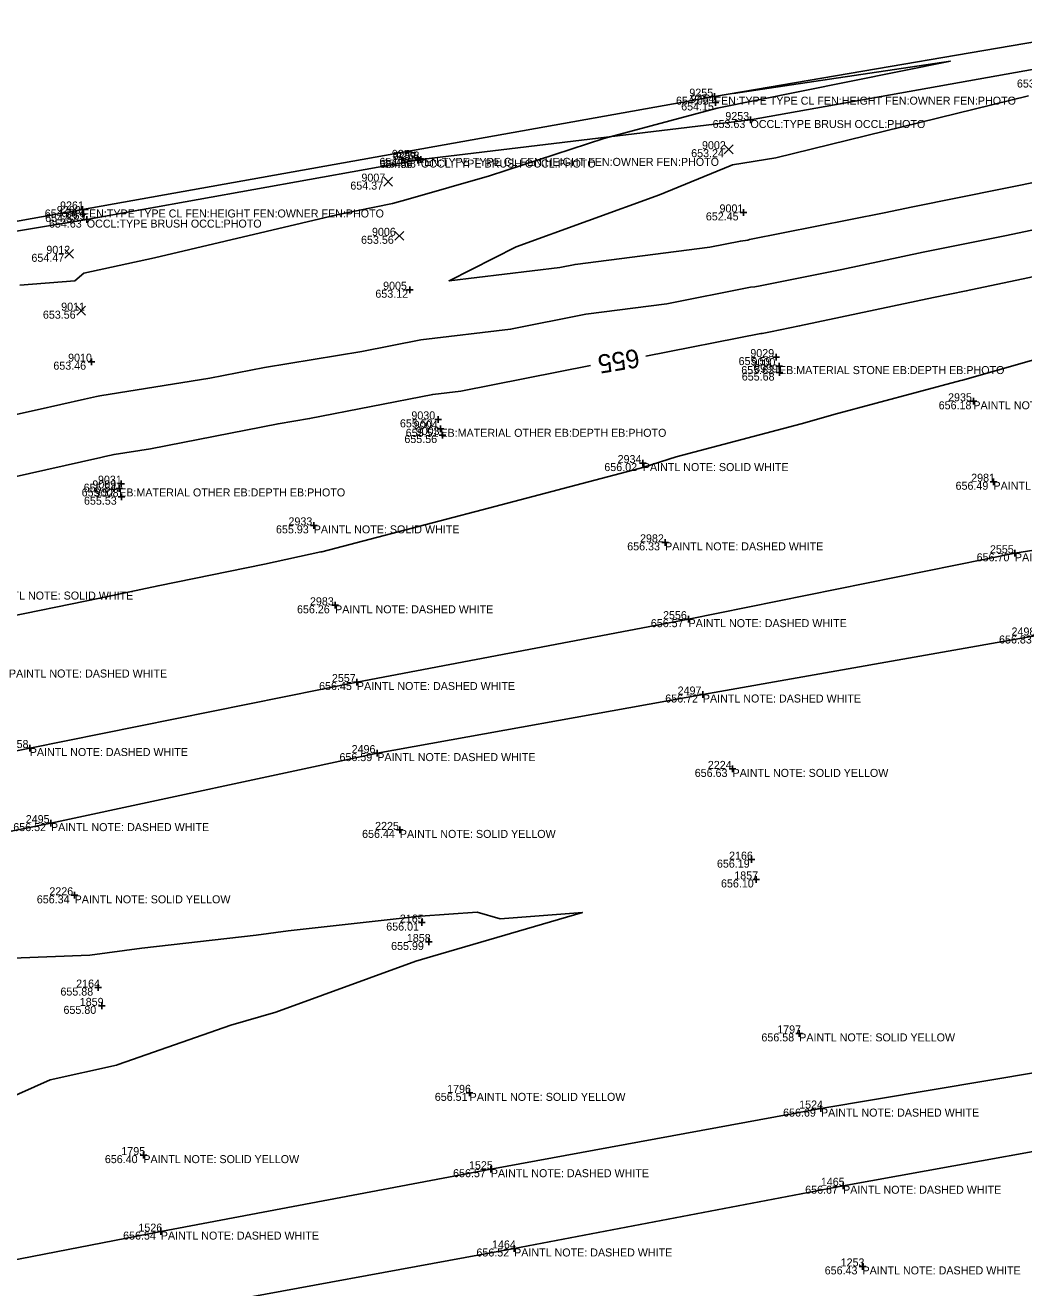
# Model space of a CAD drawing. Extents: x 2129350 to 2137777, y 657588 to 659885.
# Drawn here: x 2136161.1 to 2136310.8, y 659475.8 to 659665.1 of the extents above; entities that cross this region are included whole.
import ezdxf

# ---------------------------------------------------------------- set-up
doc = ezdxf.new("R2010")
doc.units = 0
for name, color, linetype in [('DT_X_Contour_Major', 7, 'Continuous'), ('DT_X_Contour_Minor', 7, 'Continuous'), ('DT_X_TIN_Hull', 7, 'Continuous'), ('PV_X_COP', 7, 'Continuous'), ('SV_X_Occupation_Line', 7, 'Continuous'), ('SV_X_Random_Point', 7, 'Continuous'), ('SV_X_Shot_Marker', 7, 'Continuous'), ('SV_X_Text_Comment', 7, 'Continuous'), ('SV_X_Text_Elevation', 7, 'Continuous'), ('SV_X_Text_Name', 7, 'Continuous')]:
    doc.layers.add(name, color=color, linetype=linetype)

msp = doc.modelspace()

# ---------------------------------------------------------------- linework, layer by layer
at = {"layer": 'DT_X_Contour_Major'}
for points in [[(2136254.11, 659615.47), (2136271.34, 659618.88), (2136271.57, 659618.91), (2136272.81, 659619.15), (2136277.17, 659620.02), (2136297.26, 659624.3), (2136302.15, 659625.27), (2136320.66, 659629.2), (2136326.13, 659630.1), (2136345.23, 659633.78), (2136350.67, 659634.67), (2136352.18, 659634.96)], [(2136147.74, 659594.76), (2136148.07, 659594.83), (2136153.42, 659596.02), (2136172.42, 659600.29), (2136173, 659600.42), (2136174.4, 659600.74), (2136179.87, 659601.61), (2136198.99, 659605.36), (2136203.7, 659606.13), (2136222.18, 659609.75), (2136226.4, 659610.26), (2136245.82, 659614.11)]]:
    msp.add_lwpolyline(points, dxfattribs=at)
at = {"layer": 'DT_X_Contour_Minor'}
for points in [[(2136160.24, 659626.15), (2136168.51, 659626.79), (2136169.88, 659627.92), (2136180.46, 659630.25), (2136207.77, 659636.7), (2136216.16, 659638.39), (2136218.49, 659639.03), (2136230.69, 659642.56), (2136247.83, 659648.13), (2136264.83, 659652.7), (2136277.23, 659655.2), (2136299.78, 659659.74), (2136279.29, 659656.69), (2136267.26, 659654.9)], [(2136311.5, 659654.54), (2136273.61, 659645.25), (2136267.1, 659644.17), (2136266.78, 659644.03), (2136256.16, 659639.7), (2136234.69, 659631.89), (2136224.63, 659626.81), (2136241.25, 659628.8), (2136243.5, 659629.25), (2136263.73, 659631.86), (2136268.31, 659632.76), (2136269.39, 659632.91), (2136269.68, 659632.97), (2136289.84, 659636.99), (2136294.17, 659637.91), (2136314.26, 659641.93)], [(2136145.69, 659603.62), (2136162.87, 659607.44), (2136169.98, 659609.04), (2136171.75, 659609.43), (2136172.27, 659609.55), (2136188.73, 659612.19), (2136196.95, 659613.8), (2136211.53, 659616.18), (2136220.39, 659617.92), (2136233.83, 659619.53), (2136245.13, 659621.77), (2136257.28, 659623.34), (2136269.82, 659625.82), (2136270.48, 659625.91), (2136271.25, 659626.06), (2136283.5, 659628.51), (2136295.72, 659631.11), (2136308.21, 659633.6), (2136319.34, 659635.96)], [(2136156.56, 659576), (2136172.28, 659579.18), (2136180.98, 659581.06), (2136196.95, 659584.29), (2136205.4, 659586.12), (2136205.52, 659586.15), (2136224.21, 659591.06), (2136229.59, 659592.42), (2136252.17, 659598.39), (2136253.65, 659598.77), (2136253.84, 659598.82), (2136253.84, 659598.82), (2136258.66, 659600.38), (2136277.42, 659605.35), (2136277.62, 659605.4), (2136282.33, 659606.73), (2136301.35, 659611.83), (2136301.61, 659611.9), (2136312.31, 659614.95)], [(2136159.14, 659525.21), (2136170.77, 659525.62), (2136178.54, 659526.69), (2136195.7, 659528.65), (2136200.48, 659529.29), (2136220.31, 659531.5), (2136220.36, 659531.5), (2136228.84, 659532.11), (2136232.27, 659531.07), (2136244.61, 659532.02), (2136222.17, 659525.47), (2136219.66, 659524.74), (2136198.66, 659517.08), (2136191.9, 659515.16), (2136175, 659509.22), (2136174.75, 659509.16), (2136164.82, 659506.95), (2136151.1, 659500.84)]]:
    msp.add_lwpolyline(points, dxfattribs=at)
at = {"layer": 'DT_X_TIN_Hull'}
msp.add_lwpolyline([(2136327.06, 659665.12), (2136264.41, 659654.41), (2136169.64, 659637.49), (2136115.68, 659627.84), (2136075.39, 659620.57), (2136024.28, 659611.38), (2135971.61, 659601.78), (2135918.11, 659591.95), (2135868.49, 659582.14), (2135819.81, 659572.33), (2135778.89, 659563.26), (2135715.95, 659549.39), (2135667.57, 659537.61), (2135573.71, 659515.46), (2135530.59, 659503.78), (2135475.39, 659489.05)], dxfattribs=at)
at = {"layer": 'PV_X_COP'}
for points in [[(2136359.31, 659593.78), (2136309.46, 659585.92), (2136260.53, 659576.04), (2136210.8, 659566.61), (2136161.75, 659556.71), (2136112.4, 659546.93), (2136063.85, 659536.42), (2136014.78, 659526.2), (2135964.81, 659515.67), (2135916.24, 659504.84), (2135868.06, 659494.99), (2135818.67, 659484.5), (2135769.77, 659472.6), (2135720.59, 659462.09), (2135672.33, 659449.82), (2135623.94, 659437.59), (2135576.14, 659425.09), (2135527.35, 659412.34), (2135478.99, 659399.05)], [(2135482.21, 659388.12), (2135530.34, 659401.09), (2135578.79, 659413.34), (2135627.11, 659426.23), (2135675.26, 659438.52), (2135724.21, 659450.12), (2135773.35, 659461.44), (2135822.03, 659472.55), (2135870.37, 659483.68), (2135919.4, 659494.22), (2135968.26, 659505.22), (2136017.63, 659514.84), (2136066.84, 659525.26), (2136115.91, 659535.55), (2136164.93, 659545.45), (2136213.86, 659555.95), (2136262.67, 659564.74), (2136312.74, 659573.59)], [(2136329.85, 659510.95), (2136280.38, 659502.64), (2136230.88, 659493.54), (2136181.4, 659484.18), (2136132.47, 659474.69), (2136083.19, 659464.43), (2136034.23, 659454.15), (2135985.75, 659444.01), (2135936.41, 659433.42), (2135887.96, 659422.06), (2135838.84, 659411.57), (2135789.51, 659400.28), (2135741.18, 659389.33), (2135692.54, 659377.38), (2135643.68, 659365.4), (2135595.16, 659353.53), (2135547.18, 659341.2), (2135498.35, 659328.82)], [(2135501.4, 659316.76), (2135549.86, 659329.4), (2135598.38, 659342.03), (2135647.15, 659354.06), (2135695.56, 659366.14), (2135744.4, 659377), (2135792.77, 659388.98), (2135841.76, 659399.85), (2135890.98, 659411.01), (2135939.56, 659421.48), (2135988.27, 659432.06), (2136037.65, 659442.77), (2136086.4, 659453.35), (2136135.67, 659463.31), (2136184.84, 659472.56), (2136234.37, 659481.65), (2136283.69, 659491.05), (2136332.92, 659499.96)]]:
    msp.add_lwpolyline(points, dxfattribs=at)
at = {"layer": 'SV_X_Occupation_Line'}
msp.add_lwpolyline([(2136327.74, 659661.3), (2136269.81, 659650.91), (2136220.39, 659644.98), (2136170.3, 659635.97), (2136115.65, 659626.94), (2136073.74, 659616.81), (2136070.83, 659613.91), (2136021.06, 659606.27), (2135972, 659597.29), (2135920.21, 659589.11), (2135869.35, 659580.39), (2135820.1, 659570.83), (2135779.9, 659557.12), (2135723.78, 659542.42), (2135667.26, 659534.09), (2135623.04, 659524.52), (2135575.49, 659512.31), (2135534.55, 659493.1), (2135521.13, 659478.54), (2135484.79, 659487.2)], dxfattribs=at)
at = {"layer": 'SV_X_Random_Point'}
for p, q in [((2136265.88, 659645.86), (2136267.22, 659647.2)), ((2136265.88, 659647.2), (2136267.22, 659645.86)), ((2136214.83, 659641), (2136216.16, 659642.33)), ((2136214.83, 659642.33), (2136216.16, 659641)), ((2136216.49, 659632.87), (2136217.82, 659634.21)), ((2136216.49, 659634.21), (2136217.82, 659632.87)), ((2136166.99, 659630.17), (2136168.33, 659631.51)), ((2136166.99, 659631.51), (2136168.33, 659630.17)), ((2136168.79, 659621.64), (2136170.12, 659622.98)), ((2136168.79, 659622.98), (2136170.12, 659621.64))]:
    msp.add_line(p, q, dxfattribs=at)
at = {"layer": 'SV_X_Shot_Marker'}
for p, q in [((2136263.91, 659654.41), (2136264.91, 659654.41)), ((2136264.41, 659654.91), (2136264.41, 659653.91)), ((2136264.41, 659654.41), (2136264.41, 659654.41)), ((2136264.59, 659654.04), (2136264.59, 659653.04)), ((2136264.09, 659653.54), (2136265.09, 659653.54)), ((2136264.59, 659653.54), (2136264.59, 659653.54)), ((2136269.31, 659650.91), (2136270.31, 659650.91)), ((2136269.81, 659651.41), (2136269.81, 659650.41)), ((2136269.81, 659650.91), (2136269.81, 659650.91)), ((2136219.39, 659645.23), (2136220.39, 659645.23)), ((2136219.43, 659644.91), (2136220.43, 659644.91)), ((2136219.89, 659645.73), (2136219.89, 659644.73)), ((2136219.89, 659645.23), (2136219.89, 659645.23)), ((2136219.89, 659644.98), (2136220.89, 659644.98)), ((2136219.93, 659645.41), (2136219.93, 659644.41)), ((2136219.93, 659644.91), (2136219.93, 659644.91)), ((2136220.39, 659645.48), (2136220.39, 659644.48)), ((2136220.39, 659644.98), (2136220.39, 659644.98)), ((2136169.15, 659637.49), (2136170.15, 659637.49)), ((2136169.65, 659637.99), (2136169.65, 659636.99)), ((2136169.65, 659637.49), (2136169.65, 659637.49)), ((2136169.7, 659637.31), (2136169.7, 659636.31)), ((2136268.25, 659637.05), (2136269.25, 659637.05)), ((2136268.75, 659637.55), (2136268.75, 659636.55)), ((2136268.75, 659637.05), (2136268.75, 659637.05)), ((2136169.2, 659636.81), (2136170.2, 659636.81)), ((2136169.7, 659636.81), (2136169.7, 659636.81)), ((2136169.8, 659635.97), (2136170.8, 659635.97)), ((2136170.3, 659636.47), (2136170.3, 659635.47)), ((2136170.3, 659635.97), (2136170.3, 659635.97)), ((2136218.74, 659625.95), (2136218.74, 659624.95)), ((2136218.24, 659625.45), (2136219.24, 659625.45)), ((2136218.74, 659625.45), (2136218.74, 659625.45)), ((2136170.53, 659614.66), (2136171.53, 659614.66)), ((2136171.03, 659615.16), (2136171.03, 659614.16)), ((2136171.03, 659614.66), (2136171.03, 659614.66)), ((2136273.18, 659615.35), (2136274.18, 659615.35)), ((2136273.68, 659615.85), (2136273.68, 659614.85)), ((2136273.68, 659615.35), (2136273.68, 659615.35)), ((2136274.09, 659614.5), (2136274.09, 659613.5)), ((2136273.59, 659614), (2136274.59, 659614)), ((2136273.67, 659613.03), (2136274.67, 659613.03)), ((2136274.09, 659614), (2136274.09, 659614)), ((2136274.17, 659613.53), (2136274.17, 659612.53)), ((2136274.17, 659613.03), (2136274.17, 659613.03)), ((2136302.73, 659608.72), (2136303.73, 659608.72)), ((2136303.23, 659609.22), (2136303.23, 659608.22)), ((2136303.23, 659608.72), (2136303.23, 659608.72)), ((2136222.5, 659606.01), (2136223.5, 659606.01)), ((2136223, 659606.51), (2136223, 659605.51)), ((2136223, 659606.01), (2136223, 659606.01)), ((2136223.32, 659605.09), (2136223.32, 659604.09)), ((2136222.82, 659604.59), (2136223.82, 659604.59)), ((2136223.14, 659603.66), (2136224.14, 659603.66)), ((2136223.32, 659604.59), (2136223.32, 659604.59)), ((2136223.64, 659604.16), (2136223.64, 659603.16)), ((2136223.64, 659603.66), (2136223.64, 659603.66)), ((2136253.17, 659599.45), (2136254.17, 659599.45)), ((2136253.67, 659599.95), (2136253.67, 659598.95)), ((2136253.67, 659599.45), (2136253.67, 659599.45)), ((2136174.66, 659595.65), (2136175.66, 659595.65)), ((2136174.97, 659596.36), (2136175.97, 659596.36)), ((2136175.16, 659596.15), (2136175.16, 659595.15)), ((2136175.16, 659595.65), (2136175.16, 659595.65)), ((2136175.47, 659596.86), (2136175.47, 659595.86)), ((2136175.47, 659596.36), (2136175.47, 659596.36)), ((2136305.74, 659596.65), (2136306.74, 659596.65)), ((2136306.24, 659597.15), (2136306.24, 659596.15)), ((2136306.24, 659596.65), (2136306.24, 659596.65)), ((2136175.02, 659594.41), (2136176.02, 659594.41)), ((2136175.52, 659594.91), (2136175.52, 659593.91)), ((2136175.52, 659594.41), (2136175.52, 659594.41)), ((2136203.83, 659590.11), (2136204.83, 659590.11)), ((2136204.33, 659590.61), (2136204.33, 659589.61)), ((2136204.33, 659590.11), (2136204.33, 659590.11)), ((2136257.01, 659588.06), (2136257.01, 659587.06)), ((2136256.51, 659587.56), (2136257.51, 659587.56)), ((2136257.01, 659587.56), (2136257.01, 659587.56)), ((2136308.96, 659585.92), (2136309.96, 659585.92)), ((2136309.46, 659586.42), (2136309.46, 659585.42)), ((2136309.46, 659585.92), (2136309.46, 659585.92)), ((2136207.53, 659578.62), (2136207.53, 659577.62)), ((2136207.03, 659578.12), (2136208.03, 659578.12)), ((2136207.53, 659578.12), (2136207.53, 659578.12)), ((2136260.53, 659576.54), (2136260.53, 659575.54)), ((2136260.03, 659576.04), (2136261.03, 659576.04)), ((2136260.53, 659576.04), (2136260.53, 659576.04)), ((2136210.8, 659567.11), (2136210.8, 659566.11)), ((2136210.3, 659566.61), (2136211.3, 659566.61)), ((2136210.8, 659566.61), (2136210.8, 659566.61)), ((2136262.67, 659565.24), (2136262.67, 659564.24)), ((2136262.17, 659564.74), (2136263.17, 659564.74)), ((2136262.67, 659564.74), (2136262.67, 659564.74)), ((2136161.25, 659556.71), (2136162.25, 659556.71)), ((2136161.75, 659557.21), (2136161.75, 659556.21)), ((2136161.75, 659556.71), (2136161.75, 659556.71)), ((2136213.36, 659555.95), (2136214.36, 659555.95)), ((2136213.86, 659556.45), (2136213.86, 659555.45)), ((2136213.86, 659555.95), (2136213.86, 659555.95)), ((2136267.12, 659554.08), (2136267.12, 659553.08)), ((2136266.62, 659553.58), (2136267.62, 659553.58)), ((2136267.12, 659553.58), (2136267.12, 659553.58)), ((2136164.43, 659545.45), (2136165.43, 659545.45)), ((2136164.93, 659545.95), (2136164.93, 659544.95)), ((2136164.93, 659545.45), (2136164.93, 659545.45)), ((2136216.74, 659544.43), (2136217.74, 659544.43)), ((2136217.24, 659544.93), (2136217.24, 659543.93)), ((2136217.24, 659544.43), (2136217.24, 659544.43)), ((2136269.97, 659540.47), (2136269.97, 659539.47)), ((2136269.47, 659539.97), (2136270.47, 659539.97)), ((2136269.97, 659539.97), (2136269.97, 659539.97)), ((2136270.18, 659537), (2136271.18, 659537)), ((2136270.68, 659537.5), (2136270.68, 659536.5)), ((2136270.68, 659537), (2136270.68, 659537)), ((2136168.48, 659535.12), (2136168.48, 659534.12)), ((2136167.98, 659534.62), (2136168.98, 659534.62)), ((2136168.48, 659534.62), (2136168.48, 659534.62)), ((2136220.54, 659531.03), (2136220.54, 659530.03)), ((2136220.04, 659530.53), (2136221.04, 659530.53)), ((2136220.54, 659530.53), (2136220.54, 659530.53)), ((2136221.09, 659527.62), (2136222.09, 659527.62)), ((2136221.59, 659528.12), (2136221.59, 659527.12)), ((2136221.59, 659527.62), (2136221.59, 659527.62)), ((2136171.5, 659520.78), (2136172.5, 659520.78)), ((2136172, 659521.28), (2136172, 659520.28)), ((2136172, 659520.78), (2136172, 659520.78)), ((2136172.05, 659518.04), (2136173.05, 659518.04)), ((2136172.55, 659518.54), (2136172.55, 659517.54)), ((2136172.55, 659518.04), (2136172.55, 659518.04)), ((2136276.62, 659513.91), (2136277.62, 659513.91)), ((2136277.12, 659514.41), (2136277.12, 659513.41)), ((2136277.12, 659513.91), (2136277.12, 659513.91)), ((2136227.2, 659504.99), (2136228.2, 659504.99)), ((2136227.7, 659505.49), (2136227.7, 659504.49)), ((2136227.7, 659504.99), (2136227.7, 659504.99)), ((2136279.88, 659502.64), (2136280.88, 659502.64)), ((2136280.38, 659503.14), (2136280.38, 659502.14)), ((2136280.38, 659502.64), (2136280.38, 659502.64)), ((2136178.28, 659495.65), (2136179.28, 659495.65)), ((2136178.78, 659496.15), (2136178.78, 659495.15)), ((2136178.78, 659495.65), (2136178.78, 659495.65)), ((2136230.38, 659493.54), (2136231.38, 659493.54)), ((2136230.88, 659494.04), (2136230.88, 659493.04)), ((2136230.88, 659493.54), (2136230.88, 659493.54)), ((2136283.69, 659491.55), (2136283.69, 659490.55)), ((2136283.19, 659491.05), (2136284.19, 659491.05)), ((2136283.69, 659491.05), (2136283.69, 659491.05)), ((2136180.9, 659484.18), (2136181.9, 659484.18)), ((2136181.4, 659484.68), (2136181.4, 659483.68)), ((2136181.4, 659484.18), (2136181.4, 659484.18)), ((2136234.37, 659482.15), (2136234.37, 659481.15)), ((2136233.87, 659481.65), (2136234.87, 659481.65)), ((2136234.37, 659481.65), (2136234.37, 659481.65)), ((2136286.11, 659478.96), (2136287.11, 659478.96)), ((2136286.61, 659479.46), (2136286.61, 659478.46)), ((2136286.61, 659478.96), (2136286.61, 659478.96))]:
    msp.add_line(p, q, dxfattribs=at)

# ---------------------------------------------------------------- texts
at = {"layer": 'DT_X_Contour_Major'}
msp.add_text('655', height=2.8, rotation=189.3125, dxfattribs=at).set_placement((2136252.92, 659616.62))
at = {"layer": 'SV_X_Text_Comment'}
for s, p in [('FEN:TYPE TYPE CL FEN:HEIGHT FEN:OWNER FEN:PHOTO', (2136264.41, 659653.21)), ('OCCL:TYPE BRUSH OCCL:PHOTO', (2136269.81, 659649.71)), ('FEN:TYPE TYPE CL FEN:HEIGHT FEN:OWNER FEN:PHOTO', (2136219.89, 659644.03)), ('OCCL:TYPE BRUSH OCCL:PHOTO', (2136220.39, 659643.78)), ('FEN:TYPE TYPE CL FEN:HEIGHT FEN:OWNER FEN:PHOTO', (2136169.65, 659636.29)), ('OCCL:TYPE BRUSH OCCL:PHOTO', (2136170.3, 659634.77)), ('EB:MATERIAL STONE EB:DEPTH EB:PHOTO', (2136274.09, 659612.8)), ('PAINTL NOTE: SOLID WHITE', (2136303.23, 659607.52)), ('EB:MATERIAL OTHER EB:DEPTH EB:PHOTO', (2136223.32, 659603.39)), ('PAINTL NOTE: SOLID WHITE', (2136253.67, 659598.25)), ('EB:MATERIAL OTHER EB:DEPTH EB:PHOTO', (2136175.16, 659594.45)), ('PAINTL NOTE: DASHED WHITE', (2136306.24, 659595.45)), ('PAINTL NOTE: SOLID WHITE', (2136204.33, 659588.91)), ('PAINTL NOTE: DASHED WHITE', (2136257.01, 659586.36)), ('PAINTL NOTE: DASHED WHITE', (2136309.46, 659584.72)), ('PAINTL NOTE: SOLID WHITE', (2136155.42, 659578.98)), ('PAINTL NOTE: DASHED WHITE', (2136207.53, 659576.92)), ('PAINTL NOTE: DASHED WHITE', (2136260.53, 659574.84)), ('PAINTL NOTE: DASHED WHITE', (2136158.63, 659567.29)), ('PAINTL NOTE: DASHED WHITE', (2136210.8, 659565.41)), ('PAINTL NOTE: DASHED WHITE', (2136262.67, 659563.54)), ('PAINTL NOTE: DASHED WHITE', (2136161.75, 659555.51)), ('PAINTL NOTE: DASHED WHITE', (2136213.86, 659554.75)), ('PAINTL NOTE: SOLID YELLOW', (2136267.12, 659552.38)), ('PAINTL NOTE: DASHED WHITE', (2136164.93, 659544.25)), ('PAINTL NOTE: SOLID YELLOW', (2136217.24, 659543.23)), ('PAINTL NOTE: SOLID YELLOW', (2136168.48, 659533.42)), ('PAINTL NOTE: SOLID YELLOW', (2136277.12, 659512.71)), ('PAINTL NOTE: SOLID YELLOW', (2136227.7, 659503.79)), ('PAINTL NOTE: DASHED WHITE', (2136280.38, 659501.43)), ('PAINTL NOTE: SOLID YELLOW', (2136178.78, 659494.45)), ('PAINTL NOTE: DASHED WHITE', (2136230.88, 659492.34)), ('PAINTL NOTE: DASHED WHITE', (2136283.69, 659489.86)), ('PAINTL NOTE: DASHED WHITE', (2136181.4, 659482.98)), ('PAINTL NOTE: DASHED WHITE', (2136234.37, 659480.45)), ('PAINTL NOTE: DASHED WHITE', (2136286.61, 659477.76))]:
    msp.add_text(s, height=1.2, dxfattribs=at).set_placement(p)
at = {"layer": 'SV_X_Text_Elevation'}
for s, p in [('653.14', (2136309.76, 659655.78)), ('654.05', (2136258.64, 659653.21)), ('654.15', (2136259.42, 659652.34)), ('653.63', (2136264.13, 659649.71)), ('653.24', (2136260.92, 659645.33)), ('654.56', (2136214.17, 659644.03)), ('654.56', (2136214.21, 659643.71)), ('654.58', (2136214.73, 659643.78)), ('654.37', (2136209.82, 659640.47)), ('654.78', (2136164, 659636.29)), ('652.45', (2136263.12, 659635.85)), ('654.82', (2136164.06, 659635.61)), ('654.63', (2136164.63, 659634.77)), ('653.56', (2136211.42, 659632.34)), ('654.47', (2136162, 659629.64)), ('653.12', (2136213.57, 659624.25)), ('653.56', (2136163.72, 659621.11)), ('653.46', (2136165.29, 659613.46)), ('655.59', (2136268.03, 659614.15)), ('655.63', (2136268.43, 659612.8)), ('655.68', (2136268.51, 659611.83)), ('656.18', (2136298.03, 659607.52)), ('655.50', (2136217.25, 659604.81)), ('655.56', (2136217.92, 659602.46)), ('655.51', (2136218.12, 659603.39)), ('656.02', (2136247.9, 659598.25)), ('655.52', (2136169.53, 659594.45)), ('655.54', (2136169.83, 659595.16)), ('656.49', (2136300.56, 659595.45)), ('655.53', (2136169.88, 659593.21)), ('655.93', (2136198.67, 659588.91)), ('656.33', (2136251.33, 659586.36)), ('656.70', (2136303.72, 659584.72)), ('656.26', (2136201.82, 659576.92)), ('656.57', (2136254.87, 659574.84)), ('656.83', (2136307.08, 659572.39)), ('656.45', (2136205.13, 659565.41)), ('656.72', (2136257.03, 659563.54)), ('656.59', (2136208.19, 659554.75)), ('656.63', (2136261.45, 659552.38)), ('656.52', (2136159.28, 659544.25)), ('656.44', (2136211.58, 659543.23)), ('656.19', (2136264.78, 659538.77)), ('656.10', (2136265.39, 659535.8)), ('656.34', (2136162.81, 659533.42)), ('656.01', (2136215.2, 659529.33)), ('655.99', (2136215.93, 659526.42)), ('655.88', (2136166.35, 659519.58)), ('655.80', (2136166.81, 659516.84)), ('656.58', (2136271.45, 659512.71)), ('656.51', (2136222.48, 659503.79)), ('656.69', (2136274.7, 659501.43)), ('656.40', (2136173.01, 659494.45)), ('656.57', (2136225.22, 659492.34)), ('656.67', (2136278.01, 659489.86)), ('656.54', (2136175.75, 659482.98)), ('656.52', (2136228.72, 659480.45)), ('656.43', (2136280.94, 659477.76))]:
    msp.add_text(s, height=1.2, dxfattribs=at).set_placement(p)
at = {"layer": 'SV_X_Text_Name'}
for s, p in [('9255', (2136260.64, 659654.41)), ('9254', (2136260.83, 659653.54)), ('9253', (2136266.04, 659650.91)), ('9256', (2136216.05, 659645.23)), ('9002', (2136262.54, 659646.53)), ('9257', (2136216.16, 659644.91)), ('9258', (2136216.61, 659644.98)), ('9007', (2136211.48, 659641.67)), ('9260', (2136165.81, 659636.81)), ('9261', (2136166.29, 659637.49)), ('9259', (2136166.52, 659635.97)), ('9001', (2136265.17, 659637.05)), ('9006', (2136213.06, 659633.54)), ('9012', (2136164.24, 659630.84)), ('9005', (2136214.73, 659625.45)), ('9011', (2136166.46, 659622.31)), ('9029', (2136269.79, 659615.35)), ('9010', (2136167.5, 659614.66)), ('9000', (2136269.97, 659614)), ('8999', (2136270.36, 659613.03)), ('2935', (2136299.44, 659608.72)), ('9030', (2136218.97, 659606.01)), ('9004', (2136219.32, 659604.59)), ('9003', (2136219.62, 659603.66)), ('2934', (2136249.89, 659599.45)), ('9031', (2136171.98, 659596.36)), ('2981', (2136302.9, 659596.65)), ('9009', (2136171.14, 659595.65)), ('9008', (2136171.5, 659594.41)), ('2933', (2136200.54, 659590.11)), ('2982', (2136253.25, 659587.56)), ('2555', (2136305.71, 659585.92)), ('2983', (2136203.76, 659578.12)), ('2556', (2136256.7, 659576.04)), ('2498', (2136308.95, 659573.59)), ('2557', (2136207.05, 659566.61)), ('2497', (2136258.89, 659564.74)), ('2558', (2136157.99, 659556.71)), ('2496', (2136210.01, 659555.95)), ('2224', (2136263.42, 659553.58)), ('2495', (2136161.15, 659545.45)), ('2225', (2136213.53, 659544.43)), ('2166', (2136266.6, 659539.97)), ('1857', (2136267.38, 659537)), ('2226', (2136164.69, 659534.62)), ('2165', (2136217.24, 659530.53)), ('1858', (2136218.29, 659527.62)), ('2164', (2136168.71, 659520.78)), ('1859', (2136169.25, 659518.04)), ('1797', (2136273.82, 659513.91)), ('1796', (2136224.33, 659504.99)), ('1524', (2136277.11, 659502.64)), ('1795', (2136175.48, 659495.65)), ('1525', (2136227.61, 659493.54)), ('1465', (2136280.36, 659491.05)), ('1526', (2136178.04, 659484.18)), ('1464', (2136231.06, 659481.65)), ('1253', (2136283.33, 659478.96))]:
    msp.add_text(s, height=1.2, dxfattribs=at).set_placement(p)

doc.saveas('drawing.dxf')
